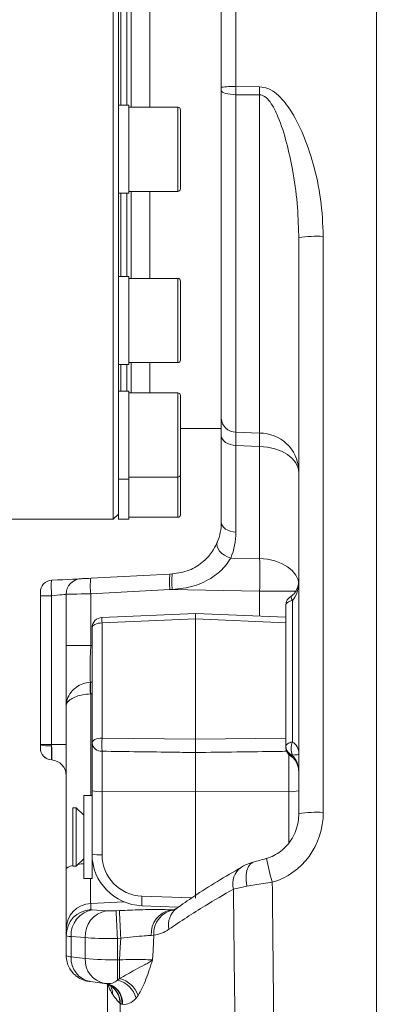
# Model space of a CAD drawing. Header units: millimetres. Extents: x 0 to 8410, y 0 to 5940.
# Tile 305 of 316: x 7469 to 7538, y 3428 to 3619. Entities that reach past the tile are written whole.
import ezdxf

# ---------------------------------------------------------------- set-up
doc = ezdxf.new("R2010")
doc.units = ezdxf.units.MM
doc.header["$LTSCALE"] = 10

msp = doc.modelspace()

# ---------------------------------------------------------------- linework, layer by layer
at = {"color": 7, "linetype": 'Continuous', "lineweight": 0}
for p, q in [((7487.117264, 3522.074762), (7487.117264, 3743.074718)), ((7538.017268, 3636.9167), (7538.017268, 3324.074808)), ((7508.017267, 3605.517927), (7508.017267, 3636.727634)), ((7488.117258, 3628.431025), (7488.117258, 3594.529215)), ((7489.751238, 3624.07476), (7489.751238, 3602.041069)), ((7490.617263, 3624.439779), (7490.617263, 3601.67605)), ((7494.217257, 3624.439779), (7494.217257, 3601.67605)), ((7508.017267, 3604.890767), (7508.017267, 3605.517927)), ((7508.017267, 3541.572157), (7508.017267, 3604.890767)), ((7490.117262, 3602.041069), (7488.117258, 3602.041069)), ((7490.117262, 3602.041069), (7490.117262, 3601.394001)), ((7499.617259, 3601.67605), (7490.117262, 3601.67605)), ((7490.117262, 3601.394001), (7490.117262, 3585.04099)), ((7500.117268, 3601.176086), (7500.117268, 3585.906092)), ((7488.117258, 3594.529215), (7488.117258, 3586.87264)), ((7488.117258, 3586.87264), (7488.117258, 3558.132115)), ((7490.117262, 3585.406009), (7499.617259, 3585.406009)), ((7490.617263, 3585.406009), (7490.617263, 3568.584863)), ((7494.217257, 3585.406009), (7494.217257, 3568.584863)), ((7488.117258, 3585.04099), (7490.117262, 3585.04099)), ((7489.751238, 3585.04099), (7489.751238, 3568.949881)), ((7523.017268, 3576.501551), (7522.99432, 3576.966468)), ((7523.017268, 3465.225759), (7523.017268, 3576.501551)), ((7490.117262, 3568.949881), (7488.117258, 3568.949881)), ((7490.117262, 3568.949881), (7490.117262, 3566.460315)), ((7499.617259, 3568.584863), (7490.117262, 3568.584863)), ((7490.117262, 3566.460315), (7490.117262, 3551.949921)), ((7500.117268, 3568.084899), (7500.117268, 3552.814904)), ((7488.117258, 3558.132115), (7488.117258, 3552.272025)), ((7488.117258, 3552.272025), (7488.117258, 3533.068124)), ((7488.117258, 3551.949921), (7490.117262, 3551.949921)), ((7489.751238, 3551.949921), (7489.751238, 3546.839062)), ((7490.117262, 3552.314821), (7499.617259, 3552.314821)), ((7490.617263, 3552.314821), (7490.617263, 3546.474043)), ((7494.217257, 3552.314821), (7494.217257, 3546.474043)), ((7490.117262, 3546.839062), (7488.117258, 3546.839062)), ((7490.117262, 3546.839062), (7490.117262, 3541.591826)), ((7499.617259, 3546.474043), (7490.117262, 3546.474043)), ((7500.117268, 3545.974079), (7500.117268, 3530.704084)), ((7490.117262, 3541.591826), (7490.117262, 3529.839102)), ((7500.117268, 3539.579812), (7508.017267, 3539.579812)), ((7508.017267, 3521.484915), (7508.017267, 3538.21415)), ((7488.117258, 3533.068124), (7488.117258, 3529.839102)), ((7500.117268, 3530.704084), (7500.117268, 3522.939745)), ((7488.117258, 3529.839102), (7490.117262, 3529.839102)), ((7488.117258, 3529.839102), (7488.117258, 3523.153249)), ((7490.117262, 3530.204001), (7499.617259, 3530.204001)), ((7490.117262, 3529.839102), (7490.117262, 3522.074762)), ((7487.117264, 3522.074762), (7488.117258, 3523.074809)), ((7488.117258, 3523.153249), (7488.117258, 3522.074762)), ((7464.117262, 3522.074762), (7487.117264, 3522.074762)), ((7488.117258, 3522.074762), (7490.117262, 3522.074762)), ((7490.117262, 3522.439781), (7499.617259, 3522.439781)), ((7482.755582, 3510.67144), (7498.0884, 3511.474911)), ((7498.0884, 3511.474911), (7498.54062, 3511.498633)), ((7478.017259, 3497.654858), (7478.017259, 3507.576171)), ((7473.017263, 3478.568021), (7473.017263, 3507.279578)), ((7503.017257, 3503.888908), (7484.930473, 3503.103319)), ((7520.517255, 3503.12883), (7503.017257, 3503.888908)), ((7503.017257, 3502.828422), (7503.017257, 3503.888908)), ((7520.517255, 3505.313459), (7520.517255, 3505.467358)), ((7520.517255, 3478.290144), (7520.517255, 3505.313459)), ((7503.017257, 3502.828422), (7503.017257, 3479.594293)), ((7483.017261, 3478.849831), (7483.017261, 3501.105133)), ((7478.017259, 3485.992852), (7478.017259, 3497.654858)), ((7478.017259, 3454.448405), (7478.017259, 3485.992852)), ((7473.017263, 3478.506866), (7473.017263, 3478.568021)), ((7473.017263, 3477.870289), (7473.017263, 3478.506866)), ((7483.017261, 3469.590607), (7483.017261, 3478.849831)), ((7503.017257, 3476.998988), (7503.017257, 3469.407144)), ((7520.517255, 3478.136245), (7520.517255, 3478.290144)), ((7520.517255, 3478.10072), (7520.517255, 3478.136245)), ((7520.517255, 3478.015486), (7520.517255, 3478.10072)), ((7483.017261, 3457.395497), (7483.017261, 3469.590607)), ((7503.017257, 3469.407144), (7503.017257, 3448.875848)), ((7483.017261, 3468.674722), (7481.417264, 3468.674722)), ((7481.417264, 3457.610312), (7481.417264, 3468.674722)), ((7479.967262, 3466.32475), (7479.317258, 3466.32475)), ((7479.317258, 3459.860745), (7479.317258, 3466.32475)), ((7481.417264, 3464.874807), (7479.967262, 3466.32475)), ((7479.967262, 3459.860745), (7479.967262, 3466.32475)), ((7479.317258, 3455.024782), (7479.317258, 3459.860745)), ((7479.967262, 3455.024782), (7479.967262, 3459.860745)), ((7479.967262, 3455.024782), (7481.417264, 3456.474725)), ((7481.417264, 3452.674809), (7481.417264, 3457.610312)), ((7483.017261, 3452.674809), (7483.017261, 3457.395497)), ((7478.017259, 3442.87509), (7478.017259, 3454.448405)), ((7479.317258, 3455.024782), (7479.967262, 3455.024782)), ((7481.417264, 3452.674809), (7483.017261, 3452.674809)), ((7492.663573, 3447.402421), (7499.75964, 3447.137895)), ((7478.017259, 3441.672388), (7478.017259, 3442.87509)), ((7478.017259, 3437.784973), (7478.017259, 3441.672388)), ((7482.712257, 3432.744327), (7485.442686, 3432.414475)), ((7485.540169, 3432.403985), (7485.442686, 3432.414475)), ((7485.540169, 3432.403985), (7485.666457, 3432.390157)), ((7486.01726, 3432.22982), (7486.01726, 3410.772625)), ((7487.154919, 3431.520644), (7486.967932, 3431.680861))]:
    msp.add_line(p, q, dxfattribs=at)
at = {"color": 8, "linetype": 'Continuous', "lineweight": 0}
for p, q in [((7510.86026, 3636.24591), (7510.86026, 3605.646077)), ((7488.617259, 3624.07476), (7488.617259, 3602.041069)), ((7510.86026, 3605.646077), (7515.435944, 3605.617944)), ((7510.86026, 3605.646077), (7510.86026, 3604.078356)), ((7515.435944, 3604.05213), (7510.86026, 3604.078356)), ((7510.86026, 3604.078356), (7510.86026, 3538.901511)), ((7515.435944, 3538.70863), (7515.435944, 3604.05213)), ((7499.617259, 3585.406009), (7499.617259, 3601.67605)), ((7488.617259, 3585.04099), (7488.617259, 3568.949881)), ((7527.755584, 3576.715174), (7527.755584, 3465.439382)), ((7499.617259, 3552.314821), (7499.617259, 3568.584863)), ((7488.617259, 3551.949921), (7488.617259, 3546.839062)), ((7499.617259, 3530.204001), (7499.617259, 3546.474043)), ((7510.86026, 3538.901511), (7515.435944, 3538.70863)), ((7515.435944, 3536.127511), (7510.86026, 3536.318365)), ((7510.86026, 3536.318365), (7510.86026, 3519.589129)), ((7515.435944, 3514.474216), (7515.435944, 3536.127511)), ((7499.617259, 3522.439781), (7499.617259, 3530.204001)), ((7509.855847, 3514.578524), (7515.435944, 3514.474216)), ((7498.0884, 3508.479062), (7482.755582, 3507.675472)), ((7482.755582, 3507.675472), (7482.755582, 3497.654858)), ((7498.540483, 3508.495359), (7498.0884, 3508.479077)), ((7515.435944, 3508.154813), (7498.0884, 3508.479062)), ((7522.40258, 3508.154813), (7515.435944, 3508.154813)), ((7515.435944, 3503.349486), (7515.435944, 3508.154813)), ((7475.187074, 3507.279578), (7473.017263, 3507.279578)), ((7475.187074, 3507.279578), (7475.187074, 3478.568021)), ((7521.767254, 3506.366196), (7521.767254, 3479.035083)), ((7503.017257, 3502.828422), (7484.947461, 3502.043548)), ((7484.947461, 3502.043548), (7484.947461, 3479.788247)), ((7520.517255, 3502.068344), (7503.017257, 3502.828422)), ((7482.755582, 3497.654858), (7478.017259, 3497.654858)), ((7482.755582, 3497.654858), (7483.017261, 3497.668567)), ((7482.712436, 3490.583006), (7482.729691, 3490.583959)), ((7482.755582, 3488.313499), (7482.712436, 3488.312307)), ((7482.755582, 3488.313499), (7482.755582, 3468.674722)), ((7484.947461, 3479.788247), (7503.017257, 3479.594293)), ((7503.017257, 3479.594293), (7520.517255, 3479.782048)), ((7475.187074, 3478.568021), (7473.017263, 3478.568021)), ((7475.187074, 3478.568021), (7475.187074, 3478.310648)), ((7478.017259, 3478.568021), (7475.187074, 3478.568021)), ((7484.947461, 3477.245036), (7484.947461, 3469.451252)), ((7475.187074, 3475.582424), (7475.187074, 3475.571338)), ((7521.087061, 3469.451252), (7521.087061, 3476.617399)), ((7521.767254, 3476.514641), (7521.767254, 3476.393882)), ((7484.947461, 3469.451252), (7503.017257, 3469.407144)), ((7484.947461, 3469.451252), (7484.947461, 3457.256022)), ((7521.087061, 3469.451252), (7503.017257, 3469.407144)), ((7521.087061, 3459.535304), (7521.087061, 3469.451252)), ((7483.017261, 3455.584589), (7483.18183, 3455.592814)), ((7512.977581, 3451.201621), (7510.374989, 3450.599376)), ((7492.668266, 3449.261609), (7502.295504, 3448.902789)), ((7489.173236, 3448.174301), (7482.755582, 3447.856131)), ((7482.755582, 3447.856131), (7482.755582, 3446.65331)), ((7483.050327, 3446.592036), (7485.780749, 3446.404877)), ((7498.263027, 3446.626726), (7498.961727, 3446.663919)), ((7498.263027, 3446.626726), (7498.914997, 3446.643773)), ((7487.686004, 3446.427766), (7488.318804, 3446.460787)), ((7481.712299, 3441.249433), (7478.981878, 3441.436592)), ((7478.981878, 3441.436592), (7478.981878, 3437.533918)), ((7481.712299, 3437.203947), (7481.712299, 3441.249433)), ((7488.580483, 3441.131059), (7487.947683, 3441.097918)), ((7487.947683, 3441.097918), (7487.947683, 3436.952892)), ((7494.967694, 3441.724363), (7494.472156, 3441.657964)), ((7478.981878, 3437.533918), (7481.712299, 3437.203947)), ((7487.947683, 3436.952892), (7488.357636, 3436.952892)), ((7487.947683, 3433.015528), (7487.947683, 3436.952892)), ((7488.357636, 3433.317009), (7488.357636, 3436.952892)), ((7487.947683, 3433.015528), (7488.357636, 3433.317009)), ((7491.929109, 3430.07845), (7491.52686, 3429.536286)), ((7488.450172, 3428.557101), (7488.414529, 3428.58893)), ((7488.90018, 3428.363148), (7488.826561, 3428.381744))]:
    msp.add_line(p, q, dxfattribs=at)
at = {"color": 8, "linetype": 'Continuous', "lineweight": 0, "flags": 128}
for points in [[(7510.86026, 3604.078356), (7510.297845, 3604.100886), (7509.761284, 3604.151908), (7509.269829, 3604.229513), (7508.841137, 3604.330722), (7508.490603, 3604.452196), (7508.230831, 3604.589287), (7508.071135, 3604.737345), (7508.017267, 3604.890767)], [(7510.86026, 3536.318365), (7510.297845, 3536.371175), (7509.761284, 3536.490146), (7509.269829, 3536.671105), (7508.841137, 3536.907378), (7508.490603, 3537.190619), (7508.230831, 3537.510696), (7508.071135, 3537.856046), (7508.017267, 3538.21415)], [(7523.017268, 3531.071964), (7522.873591, 3532.027069), (7522.44773, 3532.947841), (7521.755005, 3533.80138), (7520.820255, 3534.55669), (7519.677083, 3535.18695), (7518.366541, 3535.66939), (7516.935702, 3535.986725), (7515.435944, 3536.127511)], [(7510.86026, 3519.589129), (7510.297845, 3519.641939), (7509.761284, 3519.76091), (7509.269829, 3519.94187), (7508.841137, 3520.178142), (7508.490603, 3520.461384), (7508.230831, 3520.781461), (7508.071135, 3521.12681), (7508.017267, 3521.484915)], [(7509.855847, 3514.578524), (7509.23432, 3514.800254), (7508.650641, 3515.103284), (7508.133168, 3515.473071), (7507.707055, 3515.891496), (7507.393028, 3516.338173), (7507.206331, 3516.791526), (7507.156055, 3517.229501), (7507.244642, 3517.63064)], [(7523.017268, 3509.41867), (7522.873591, 3510.373894), (7522.44773, 3511.294666), (7521.755005, 3512.148085), (7520.820255, 3512.903515), (7519.677083, 3513.533774), (7518.366541, 3514.016214), (7516.935702, 3514.33343), (7515.435944, 3514.474216)], [(7478.017259, 3507.576171), (7477.963689, 3507.570568), (7477.80488, 3507.553879), (7477.546501, 3507.526818), (7477.197792, 3507.49034), (7476.771201, 3507.445637), (7476.281966, 3507.394257), (7475.747558, 3507.338229), (7475.187074, 3507.279578)], [(7482.755582, 3507.675472), (7481.818239, 3507.655922), (7480.923961, 3507.637087), (7480.104874, 3507.619921), (7479.390386, 3507.605019), (7478.806178, 3507.592741), (7478.37321, 3507.583681), (7478.107053, 3507.578078), (7478.017259, 3507.576171)], [(7521.767254, 3506.366196), (7521.501551, 3506.302539), (7521.258126, 3506.220642), (7521.042342, 3506.122175), (7520.858954, 3506.009403), (7520.711954, 3505.884591), (7520.604591, 3505.750719), (7520.53922, 3505.610648), (7520.517255, 3505.467358)], [(7484.947461, 3502.043548), (7484.567362, 3502.020064), (7484.203789, 3501.962963), (7483.870107, 3501.874271), (7483.578581, 3501.757446), (7483.339924, 3501.616541), (7483.16289, 3501.456919), (7483.054007, 3501.284304), (7483.017261, 3501.105133)], [(7484.947461, 3479.788247), (7484.567362, 3479.764763), (7484.203789, 3479.707542), (7483.870107, 3479.61897), (7483.578581, 3479.502025), (7483.339924, 3479.361239), (7483.16289, 3479.201618), (7483.054007, 3479.029003), (7483.017261, 3478.849831)], [(7520.517255, 3478.136245), (7520.53922, 3478.279534), (7520.604591, 3478.419605), (7520.711954, 3478.553477), (7520.858954, 3478.678289), (7521.042342, 3478.791061), (7521.258126, 3478.889528), (7521.501551, 3478.971544), (7521.767254, 3479.035083)], [(7521.767254, 3476.393882), (7521.663482, 3476.299229), (7521.586905, 3476.259294), (7521.553542, 3476.26299)], [(7479.317258, 3455.205026), (7478.806178, 3455.054823), (7478.37321, 3454.86528), (7478.107053, 3454.660598), (7478.017259, 3454.448405)], [(7481.417264, 3455.514017), (7480.923961, 3455.469909), (7480.341028, 3455.398503)], [(7514.260571, 3455.836955), (7514.203812, 3455.818716), (7513.687532, 3455.504242), (7513.274397, 3454.961124), (7512.985627, 3454.217258), (7512.836049, 3453.310672), (7512.833322, 3452.287975), (7512.977581, 3451.201621)], [(7488.357636, 3436.952892), (7488.487336, 3439.387265), (7488.580483, 3441.131059)], [(7494.967694, 3441.724363), (7494.816135, 3438.787285), (7494.720141, 3436.921421)]]:
    msp.add_lwpolyline(points, dxfattribs=at)
at = {"color": 7, "linetype": 'Continuous', "lineweight": 0, "flags": 128}
for points in [[(7480.860251, 3510.572019), (7480.753037, 3510.566417), (7480.43521, 3510.549846), (7479.918133, 3510.522667), (7479.220289, 3510.486189), (7478.366616, 3510.441366), (7477.387632, 3510.390106), (7476.318318, 3510.334078), (7475.196886, 3510.275307)], [(7480.860251, 3510.572019), (7480.89617, 3510.573927), (7481.002632, 3510.57953), (7481.17582, 3510.588589), (7481.409508, 3510.600868), (7481.695297, 3510.615888), (7482.022937, 3510.633055), (7482.380646, 3510.65177), (7482.755582, 3510.67144)]]:
    msp.add_lwpolyline(points, dxfattribs=at)
at = {"color": 8, "linetype": 'Continuous', "lineweight": 0}
for centre, radius, start, end in [((7510.175981, 3589.226909), 16.43342, 87.6135459, 97.5482591), ((7608.128898, 3604.835037), 92.69626, 179.51607755, 180.48392245), ((7526.614869, 3549.3606), 27.378349, 87.61208797, 97.55068147), ((7510.844012, 3541.732769), 2.831305, 183.25197883, 270.3287899), ((7515.479799, 3531.159088), 7.54967, 3.25790942, 90.33282603), ((7497.860253, 3519.58913), 13, 337.32967007, 0), ((7512.44454, 3509.976986), 14.434075, 174.043294, 185.956706), ((7512.896151, 3509.996372), 14.43392, 174.02592169, 185.9689612), ((7497.11212, 3509.173456), 14.434478, 174.04322275, 185.95677725), ((7522.746604, 3507.064956), 1.203076, 172.60252947, 215.50760655), ((7497.731637, 3502.778491), 12.805284, 178.54643646, 183.29022258), ((7499.068692, 3489.447656), 16.395613, 176.02925362, 183.97074638), ((7502.754579, 3489.676932), 20.04542, 177.40655943, 183.90010735), ((7520.234408, 3478.516641), 35.309852, 177.93617413, 182.06382587), ((7524.831063, 3477.774862), 3.312866, 157.64141035, 202.35858965), ((7474.669521, 3484.68262), 6.392956, 255.02190496, 274.64355572), ((7475.312512, 3477.874246), 2.295252, 180.09878047, 266.86715306), ((7484.824852, 3479.060757), 1.819856, 186.65567062, 273.86309196), ((7522.284686, 3478.206076), 1.76881, 182.26257556, 252.99044215), ((7522.284686, 3478.085317), 1.76881, 182.26257556, 252.99044215), ((7484.478133, 3476.387814), 6.952421, 257.87036907, 273.87073221), ((7521.556379, 3476.388027), 6.952633, 266.12946681, 282.12940015), ((7526.613102, 3438.124), 27.339265, 87.60496595, 97.55780348), ((7484.478183, 3464.187469), 6.947315, 257.86089438, 273.87316644), ((7548.56035, 3461.661511), 32.173916, 189.14621526, 197.5726051), ((7514.082757, 3451.661015), 3.856763, 124.06146925, 195.97792207), ((7505.991279, 3448.298373), 13.357788, 175.86478511, 183.84590782), ((7483.010396, 3442.869497), 4.993141, 92.92523698, 179.93581479), ((7483.010396, 3441.666675), 4.993141, 92.92523804, 179.93444418), ((7483.861033, 3441.76922), 4.890481, 99.542104, 183.9000068), ((7499.247628, 3441.945049), 4.784093, 101.87675736, 183.44028552), ((7499.608683, 3442.037815), 4.651562, 98.72502104, 183.8638779), ((7501.816257, 3443.735196), 4.00586, 128.15778739, 192.43004385), ((7486.591399, 3441.582106), 4.890427, 99.54153823, 183.90057256), ((7921.227962, 3465.04201), 433.941378, 182.45850019, 183.16308273), ((7921.475967, 3465.056673), 433.55615, 182.4582578, 183.16345066), ((7478.894974, 3439.1787), 1.647076, 237.79886534, 273.02446679), ((7483.524474, 3437.224425), 4.553127, 176.10238103, 259.72419515), ((7486.283231, 3436.916636), 4.579952, 176.40333855, 259.42473124), ((7487.270775, 3497.699557), 60.750437, 264.75027215, 270.63842746), ((7487.187425, 3428.437919), 5.017461, 19.08463315, 76.51281813), ((7485.034024, 3428.636735), 3.801099, 356.15351383, 82.34790509), ((7485.113502, 3428.634271), 3.796371, 355.90465352, 81.62488252), ((7483.037504, 3430.25978), 3.975442, 359.75755849, 24.46511719), ((7484.475652, 3428.584812), 3.974617, 359.6005314, 47.61614262), ((7484.469615, 3428.628828), 3.945116, 359.42053567, 45.16500197), ((7486.859928, 3428.315917), 4.823853, 14.65429751, 76.96800635)]:
    msp.add_arc(centre, radius, start, end, dxfattribs=at)
at = {"color": 7, "linetype": 'Continuous', "lineweight": 0}
for centre, radius, start, end in [((7499.617261, 3601.176049), 0.5, 360, 90), ((7499.617261, 3585.906049), 0.5, 270, 360), ((7499.617261, 3568.084868), 0.5, 360, 90), ((7499.617261, 3552.814868), 0.5, 270, 360), ((7499.617261, 3545.974047), 0.5, 360, 90), ((7499.617261, 3530.704047), 0.5, 270, 360), ((7499.617261, 3522.939759), 0.5, 270, 360), ((7498.017261, 3521.484961), 10, 337.32967007, 0), ((7475.317261, 3507.978424), 2.3, 93, 180), ((7481.017261, 3507.576188), 3, 93, 180), ((7522.517261, 3505.467323), 2, 118.80710906, 180), ((7485.017261, 3501.105185), 2, 92.4870393, 180), ((7475.317261, 3477.867691), 2.3, 180, 266.75510833), ((7522.517261, 3478.015442), 2, 180, 241.19289094), ((7475.017261, 3472.576188), 3, 0, 86.75510833)]:
    msp.add_arc(centre, radius, start, end, dxfattribs=at)
at = {"color": 8, "linetype": 'Continuous', "lineweight": 0}
for centre, major_axis, ratio, start_param, end_param in [((7515.017261, 3508.152871), (0.149439, 9.998953), 0.0418608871, 4.713210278, 5.3974107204), ((7521.017261, 3510.508221), (0, 4.468098), 0.447617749, 3.5259894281, 4.7123889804), ((7483.017261, 3497.688329), (0.262514, 7.223602), 0.0360103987, 1.5767373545, 2.961692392), ((7090.584433, 3477.121796), (978.191081, 49.628086), 0.0071591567, 5.1245118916, 5.1248328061), ((7090.427425, 3477.795724), (978.379202, 48.956214), 0.0101406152, 5.1244875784, 5.1247795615), ((7521.017261, 3476.690767), (0, 2.52886), 0.7908703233, 4.7123889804, 5.8987885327), ((7475.317261, 3478.5687), (0.120314, 2.997811), 0.040063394, 1.6585856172, 3.0555610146), ((7475.017261, 3478.584422), (-0.157856, 3.012346), 0.0516949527, 3.2217005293, 4.6186759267), ((7521.017261, 3476.690767), (2, 0), 0.0949995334, 5.0967857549, 6.2831853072), ((7521.017261, 3472.974543), (0, 3.688478), 0.5422290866, 4.7123889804, 5.8987885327), ((7514.755581, 3465.181875), (2.34217, 13.521935), 0.9456685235, 3.5660850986, 4.8935451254), ((7492.947462, 3457.236527), (7.392902, -3.067522), 0.9965567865, 3.5336820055, 5.0695717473), ((7483.017261, 3457.857009), (0.2479, 10.024558), 0.0210094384, 2.1146062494, 3.0733759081), ((7484.955581, 3446.768353), (2.199985, 0.115576), 0.0695654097, 3.1379380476, 3.6615368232), ((7487.686006, 3446.581205), (2.199985, 0.115576), 0.0695654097, 3.6615368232, 4.7087343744), ((7485.217261, 3441.787368), (7.199995, 0.115578), 0.0697385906, 3.1404731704, 3.664071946), ((7487.947686, 3441.60022), (7.199995, 0.115578), 0.0697385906, 3.664071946, 4.7112694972)]:
    msp.add_ellipse(centre, major_axis=major_axis, ratio=ratio, start_param=start_param, end_param=end_param, dxfattribs=at)
at = {"color": 7, "linetype": 'Continuous', "lineweight": 0}
msp.add_ellipse((7493.017261, 3457.375955), major_axis=(9.437897, -3.315806), ratio=0.9968815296, start_param=3.4784753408, end_param=5.0143650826, dxfattribs=at)
at = {"color": 8, "linetype": 'Continuous', "lineweight": 0}
for points, knots in [([(7515.435944, 3605.617944), (7515.969964, 3605.548789), (7517.184308, 3605.391535), (7518.746399, 3604.306984), (7520.104273, 3602.920863), (7521.974654, 3600.352002), (7524.011052, 3596.367474), (7525.963475, 3590.468715), (7527.445453, 3583.905274), (7527.652224, 3579.111478), (7527.755584, 3576.715174)], [0, 0, 0, 0, 0.0480687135, 0.109306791, 0.1663949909, 0.2236491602, 0.3954109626, 0.5678238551, 0.7839654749, 1, 1, 1, 1]), ([(7522.99432, 3576.966468), (7522.933173, 3579.008979), (7522.806212, 3583.249868), (7521.904674, 3589.203896), (7520.740652, 3594.817434), (7519.329901, 3599.208841), (7517.89599, 3602.257633), (7516.688812, 3603.619941), (7515.917914, 3604.011029), (7515.576333, 3604.040158), (7515.435944, 3604.05213)], [0, 0, 0, 0, 0.21166130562, 0.43947463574, 0.62118065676, 0.80249349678, 0.91345156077, 0.96501709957, 0.98562219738, 1, 1, 1, 1]), ([(7510.86026, 3538.901511), (7510.858052, 3538.304305), (7510.855332, 3537.568333), (7510.859478, 3536.516656), (7510.86026, 3536.318365)], [0, 0, 0, 0, 0.8114528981, 1, 1, 1, 1]), ([(7515.435944, 3536.127511), (7515.441806, 3536.93854), (7515.449022, 3537.936973), (7515.438011, 3538.586682), (7515.435944, 3538.70863)], [0, 0, 0, 0, 0.8123023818, 1, 1, 1, 1]), ([(7509.855847, 3514.578524), (7509.568917, 3514.113222), (7509.02411, 3513.22973), (7507.816351, 3511.963919), (7506.384162, 3510.845388), (7504.67696, 3509.893609), (7502.08032, 3508.8706), (7499.966455, 3508.64654), (7498.540486, 3508.495394)], [0, 0, 0, 0, 0.1406001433, 0.2669646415, 0.3983215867, 0.5432345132, 0.6918756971, 1, 1, 1, 1]), ([(7475.196886, 3510.275307), (7475.187255, 3510.258334), (7475.163892, 3510.217157), (7475.143029, 3509.88768), (7475.13331, 3509.33266), (7475.139635, 3508.60072), (7475.162809, 3507.835617), (7475.182237, 3507.390417), (7475.187074, 3507.279578)], [0, 0, 0, 0, 0.1508575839, 0.3659769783, 0.5002859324, 0.7147076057, 0.9289720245, 1, 1, 1, 1]), ([(7482.712436, 3490.583006), (7482.213777, 3490.51214), (7481.234544, 3490.372977), (7479.926609, 3489.662098), (7478.845564, 3488.627688), (7478.167648, 3487.348946), (7478.017776, 3486.421204), (7478.017264, 3485.997104), (7478.017259, 3485.992852)], [0, 0, 0, 0, 0.1972893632, 0.3874244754, 0.5848850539, 0.8069522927, 0.9980647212, 1, 1, 1, 1]), ([(7482.712436, 3488.312307), (7482.213516, 3488.276382), (7481.232488, 3488.205741), (7479.925331, 3487.846157), (7478.845969, 3487.324237), (7478.16845, 3486.680886), (7478.017774, 3486.208833), (7478.017264, 3485.994998), (7478.017259, 3485.992852)], [0, 0, 0, 0, 0.1967684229, 0.3869060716, 0.5847946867, 0.8072304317, 0.9980657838, 1, 1, 1, 1]), ([(7503.017257, 3476.998988), (7501.685194, 3477.017922), (7495.661993, 3477.103536), (7489.638683, 3477.183082), (7484.947461, 3477.245036)], [0, 0, 0, 0, 0.2211552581, 1, 1, 1, 1]), ([(7520.696561, 3477.23991), (7520.13803, 3477.232656), (7514.244863, 3477.156118), (7508.3518, 3477.073645), (7503.017257, 3476.998988)], [0, 0, 0, 0, 0.09477596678, 1, 1, 1, 1]), ([(7510.374989, 3450.599376), (7508.513079, 3449.537981), (7504.078338, 3447.009926), (7500.171096, 3444.391838), (7497.904296, 3442.872945)], [0, 0, 0, 0, 0.4198463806, 1, 1, 1, 1]), ([(7511.493291, 3323.999348), (7511.518798, 3330.474357), (7511.569815, 3343.425385), (7511.091055, 3369.324353), (7510.885553, 3405.051375), (7510.557687, 3434.300675), (7510.374989, 3450.599376)], [0, 0, 0, 0, 0.1534261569, 0.3068762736, 0.6137680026, 1, 1, 1, 1]), ([(7517.887826, 3451.947752), (7517.300837, 3451.862436), (7515.565676, 3451.610239), (7514.008186, 3451.364337), (7512.977581, 3451.201621)], [0, 0, 0, 0, 0.3382907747, 1, 1, 1, 1]), ([(7517.887826, 3451.947752), (7518.06885, 3435.281091), (7518.390914, 3405.628864), (7518.586882, 3369.480993), (7519.064819, 3343.511614), (7518.999504, 3330.524166), (7518.966849, 3324.030939)], [0, 0, 0, 0, 0.3908860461, 0.6954387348, 0.84773103, 1, 1, 1, 1]), ([(7488.318804, 3446.460787), (7489.000574, 3446.494153), (7490.383848, 3446.561851), (7492.39318, 3446.629445), (7494.298377, 3446.66959), (7496.388004, 3446.683569), (7497.55338, 3446.648239), (7498.263027, 3446.626726)], [0, 0, 0, 0, 0.1766572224, 0.358427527, 0.5350883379, 0.7168956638, 1, 1, 1, 1]), ([(7497.904296, 3442.872945), (7497.420095, 3442.574299), (7496.440877, 3441.970335), (7495.462358, 3441.806955), (7494.967694, 3441.724363)], [0, 0, 0, 0, 0.4944767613, 1, 1, 1, 1]), ([(7494.472156, 3441.657964), (7494.049972, 3441.639533), (7493.093542, 3441.597781), (7491.029952, 3441.419879), (7489.397525, 3441.227397), (7488.580483, 3441.131059)], [0, 0, 0, 0, 0.2830110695, 0.6411419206, 1, 1, 1, 1]), ([(7488.357636, 3436.952892), (7489.175178, 3436.977192), (7490.804094, 3437.025609), (7492.962149, 3437.017659), (7494.171968, 3436.969006), (7494.64455, 3436.927983), (7494.720141, 3436.921421)], [0, 0, 0, 0, 0.3153144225, 0.628249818, 0.940537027, 1, 1, 1, 1]), ([(7488.357636, 3433.317009), (7489.373082, 3433.903317), (7491.028986, 3434.859419), (7492.942822, 3435.84437), (7494.020913, 3436.451379), (7494.500449, 3436.764845), (7494.717466, 3436.919514), (7494.720141, 3436.921421)], [0, 0, 0, 0, 0.4295727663, 0.700511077, 0.8475165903, 0.9981198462, 1, 1, 1, 1]), ([(7494.720141, 3436.921421), (7494.718418, 3436.916176), (7494.613505, 3436.596927), (7494.407489, 3435.961035), (7493.997682, 3434.708453), (7493.464548, 3433.180753), (7492.756521, 3431.464539), (7492.204713, 3430.540144), (7491.929109, 3430.07845)], [0, 0, 0, 0, 0.0020864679, 0.1269956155, 0.2518840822, 0.5007887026, 0.7506661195, 1, 1, 1, 1]), ([(7485.666457, 3432.390157), (7486.119489, 3432.353477), (7486.906816, 3432.289732), (7487.637457, 3432.799208), (7487.947683, 3433.015528)], [0, 0, 0, 0, 0.5754060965, 1, 1, 1, 1]), ([(7487.012911, 3430.242959), (7486.706568, 3430.749517), (7486.321839, 3431.385694), (7486.218574, 3432.019998), (7486.197534, 3432.149235)], [0, 0, 0, 0, 0.7962543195, 1, 1, 1, 1]), ([(7488.414529, 3428.58893), (7488.238494, 3428.764356), (7487.685417, 3429.31552), (7487.285525, 3429.867003), (7487.012911, 3430.242959)], [0, 0, 0, 0, 0.3182817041, 1, 1, 1, 1]), ([(7491.52686, 3429.536286), (7491.117834, 3429.143887), (7490.255694, 3428.316794), (7489.367164, 3428.347178), (7488.90018, 3428.363148)], [0, 0, 0, 0, 0.47443165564, 1, 1, 1, 1]), ([(7480.804059, 3264.649096), (7480.842675, 3264.890928), (7481.951241, 3271.833299), (7484.011724, 3285.501442), (7486.42564, 3305.721007), (7488.113707, 3326.016005), (7488.913568, 3366.983131), (7488.656364, 3401.15921), (7488.450172, 3428.557101)], [0, 0, 0, 0, 0.0044702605, 0.1283297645, 0.2522784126, 0.3761338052, 0.4998660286, 1, 1, 1, 1]), ([(7488.826561, 3428.381744), (7488.786145, 3428.393661), (7488.681155, 3428.424619), (7488.530315, 3428.47725), (7488.479972, 3428.52741), (7488.450172, 3428.557101)], [0, 0, 0, 0, 0.2034439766, 0.5284898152, 1, 1, 1, 1])]:
    msp.add_open_spline(points, degree=3, knots=knots, dxfattribs=at)
at = {"color": 7, "linetype": 'Continuous', "lineweight": 0}
for points, knots in [([(7508.017267, 3538.21415), (7508.017267, 3538.470196), (7508.017267, 3539.271224), (7508.017267, 3540.477099), (7508.017267, 3541.203677), (7508.017267, 3541.572157)], [0, 0, 0, 0, 0.188019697, 0.5882099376, 1, 1, 1, 1]), ([(7498.54062, 3511.498633), (7499.649213, 3511.660668), (7501.318316, 3511.904628), (7503.299049, 3512.947618), (7504.923504, 3514.136445), (7505.949363, 3515.334384), (7506.769234, 3516.600522), (7507.033862, 3517.173919), (7507.244642, 3517.63064)], [0, 0, 0, 0, 0.2769649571, 0.4170000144, 0.5569010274, 0.7882040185, 0.8313009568, 1, 1, 1, 1]), ([(7523.017268, 3510.508242), (7523.01092, 3510.314532), (7522.991089, 3509.70939), (7522.769987, 3508.77087), (7522.301498, 3507.867314), (7521.848154, 3507.392705), (7521.59049, 3507.241532), (7521.553542, 3507.219854)], [0, 0, 0, 0, 0.1557182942, 0.4864549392, 0.7645807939, 0.9662410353, 1, 1, 1, 1]), ([(7473.017263, 3507.279578), (7473.017263, 3507.305487), (7473.017263, 3507.409529), (7473.017263, 3507.588323), (7473.017263, 3507.75926), (7473.017263, 3507.888725), (7473.017263, 3507.96527), (7473.017263, 3507.974554), (7473.017263, 3507.978383)], [0, 0, 0, 0, 0.0710468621, 0.2853052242, 0.4996571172, 0.6339390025, 0.8490412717, 1, 1, 1, 1]), ([(7503.017257, 3476.998988), (7503.017257, 3477.044702), (7503.017257, 3477.222127), (7503.017257, 3477.639374), (7503.017257, 3478.277264), (7503.017257, 3478.967774), (7503.017257, 3479.385464), (7503.017257, 3479.594293)], [0, 0, 0, 0, 0.0798208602, 0.309796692, 0.5397641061, 0.7698994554, 1, 1, 1, 1]), ([(7521.553542, 3476.26299), (7521.624179, 3476.219095), (7521.934784, 3476.026083), (7522.412895, 3475.449718), (7522.842225, 3474.491318), (7523.003899, 3473.610396), (7523.014729, 3473.095326), (7523.017268, 3472.974602)], [0, 0, 0, 0, 0.065593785, 0.2884279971, 0.585909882, 0.902944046, 1, 1, 1, 1]), ([(7523.017268, 3465.225759), (7523.011468, 3464.981438), (7522.992007, 3464.161662), (7522.748269, 3462.779495), (7522.160075, 3461.160359), (7521.295172, 3459.696025), (7520.199159, 3458.442098), (7518.91789, 3457.446186), (7517.751312, 3456.846063), (7517.023266, 3456.618542), (7516.79499, 3456.547204)], [0, 0, 0, 0, 0.0641804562, 0.2153456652, 0.3658067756, 0.5138790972, 0.6586707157, 0.7997532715, 0.9372134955, 1, 1, 1, 1]), ([(7516.794409, 3456.548158), (7516.749282, 3456.535086), (7516.293181, 3456.402973), (7515.40827, 3456.169736), (7514.648126, 3455.948526), (7514.261047, 3455.835882)], [0, 0, 0, 0, 0.0511341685, 0.5168204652, 1, 1, 1, 1]), ([(7511.924292, 3454.854432), (7510.357134, 3453.941438), (7507.173047, 3452.086453), (7502.981339, 3449.420511), (7500.468176, 3447.643387), (7499.359514, 3446.859423)], [0, 0, 0, 0, 0.3513465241, 0.7138515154, 1, 1, 1, 1]), ([(7514.263104, 3455.830756), (7514.153944, 3455.799265), (7513.473772, 3455.603045), (7512.682566, 3455.304935), (7512.07169, 3454.918019), (7511.935349, 3454.831663)], [0, 0, 0, 0, 0.12930102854, 0.80566849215, 1, 1, 1, 1]), ([(7499.338145, 3446.884218), (7499.330997, 3446.878686), (7499.164782, 3446.750066), (7498.942867, 3446.653488), (7498.907141, 3446.641828), (7498.889725, 3446.636144)], [0, 0, 0, 0, 0.0225144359, 0.5234873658, 1, 1, 1, 1]), ([(7478.017259, 3437.784973), (7478.049353, 3437.353104), (7478.109127, 3436.548754), (7478.540125, 3435.478163), (7479.099097, 3434.623824), (7479.750199, 3433.959746), (7480.435096, 3433.470242), (7481.108191, 3433.133548), (7481.732806, 3432.922382), (7482.269812, 3432.803526), (7482.57019, 3432.763336), (7482.712257, 3432.744327)], [0, 0, 0, 0, 0.1669018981, 0.3108520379, 0.4415156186, 0.5608624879, 0.6694756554, 0.7673123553, 0.8538801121, 0.9308908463, 1, 1, 1, 1]), ([(7485.439795, 3432.419959), (7485.433361, 3432.420988), (7485.414192, 3432.424053), (7485.536409, 3432.40093), (7485.875524, 3432.308657), (7486.448975, 3432.049955), (7486.927357, 3431.769938), (7487.133012, 3431.53412), (7487.14726, 3431.517783)], [0, 0, 0, 0, 0.0814491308, 0.2426423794, 0.4081086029, 0.6666468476, 0.9769052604, 1, 1, 1, 1]), ([(7486.959557, 3431.671921), (7486.996714, 3431.647355), (7487.128872, 3431.559983), (7487.210654, 3431.471418), (7487.269442, 3431.407753)], [0, 0, 0, 0, 0.2811592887, 1, 1, 1, 1])]:
    msp.add_open_spline(points, degree=3, knots=knots, dxfattribs=at)

doc.saveas('drawing.dxf')
